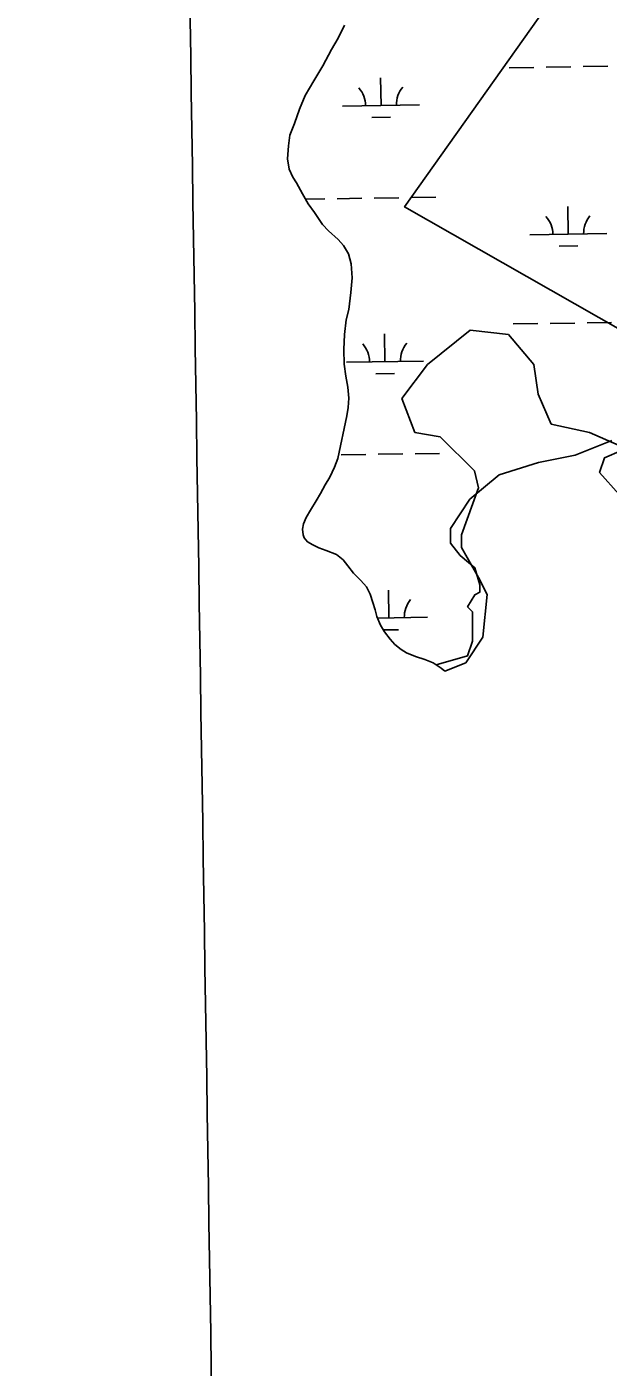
# Model space of a CAD drawing. Extents: x 3823584 to 3861785, y 301729 to 327625.
# Drawn here: x 3854090 to 3854845, y 310501 to 312242 of the extents above; entities that cross this region are included whole.
import ezdxf

# ---------------------------------------------------------------- set-up
doc = ezdxf.new("R2010")
doc.units = 0
for name, color, linetype in [('V-GRID-MAJR', 7, 'Continuous'), ('V-ROAD-CNTR', 7, 'Continuous'), ('V-TOPO-SHOR', 7, 'Continuous'), ('V-WETL-SWMP', 7, 'Continuous')]:
    doc.layers.add(name, color=color, linetype=linetype)

msp = doc.modelspace()

# ---------------------------------------------------------------- linework, layer by layer
at = {"layer": 'V-GRID-MAJR'}
msp.add_spline([(3854375.376, 307564.97000000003), (3854280.204, 313623.11100000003), (3854185.002, 319683.177), (3854089.801, 325743.239), (3854089.771, 325745.168)], degree=3, dxfattribs=at)
at = {"layer": 'V-ROAD-CNTR'}
msp.add_spline([(3854116.1287282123, 316942.4040898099), (3854169.422621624, 316931.5211115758), (3854298.8423627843, 316901.8171709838), (3854437.5830853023, 316854.58426545), (3854560.470839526, 316798.18137825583), (3854671.19361808, 316730.1535143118), (3854747.11346624, 316675.9476227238), (3854806.6103472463, 316630.036714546), (3854875.806208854, 316567.34183993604), (3854972.811014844, 316478.0100186), (3855148.5016634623, 316306.8263609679), (3855485.0009904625, 315981.5860114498), (3856075.101810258, 315410.1011544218), (3856623.4737135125, 314884.7812050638), (3857154.4816514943, 314370.3702338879), (3857470.64801916, 314060.5538535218), (3857747.384465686, 313795.587383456), (3858247.579465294, 313313.318347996), (3858629.526701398, 312940.329093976), (3859041.8298767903, 312538.4968976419), (3859429.78910087, 312165.72064319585), (3859613.3237338, 311989.1799962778)], degree=3, dxfattribs=at)
at = {"layer": 'V-TOPO-SHOR'}
for points in [[(3855247.8386155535, 312949.1129332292), (3854580.229711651, 312007.78437872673), (3854928.7005935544, 311809.32699187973)], [(3854502.23, 312244.047), (3854494.181, 312226.995), (3854485.3910000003, 312212.368), (3854474.0270000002, 312190.987), (3854462.31, 312171.621), (3854451.005, 312152.64400000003), (3854443.739, 312134.771), (3854437.255, 312116.077), (3854431.2600000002, 312100.979), (3854429.308, 312086.988), (3854428.086, 312070.167), (3854430.5640000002, 312056.866), (3854435.115, 312046.32), (3854439.745, 312038.982), (3854447.816, 312024.741), (3854455.115, 312011.719), (3854463.264, 312000.685), (3854473.711, 311985.177), (3854481.5300000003, 311976.95900000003), (3854494.0810000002, 311965.412)], [(3854494.0810000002, 311965.412), (3854501.1070000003, 311957.615), (3854507.264, 311947.029), (3854510.952, 311934.098), (3854512.099, 311915.615), (3854510.426, 311896.8), (3854507.872, 311874.798), (3854504.323, 311861.24700000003), (3854502.25, 311842.442), (3854501.359, 311822.804), (3854501.681, 311803.538), (3854504.108, 311788.231), (3854506.555, 311773.728), (3854507.808, 311759.654), (3854507.11, 311747.636), (3854505.234, 311736.849), (3854493.421, 311681.377), (3854489.122, 311669.849), (3854483.1890000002, 311657.159), (3854477.316, 311646.874), (3854471.02, 311635.797), (3854465.568, 311626.304), (3854458.042, 311614.053), (3854452.59, 311604.561), (3854449.182, 311596.623), (3854447.8000000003, 311589.434), (3854448.4220000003, 311582.199), (3854449.926, 311578.148), (3854454.216, 311573.226), (3854460.932, 311569.048), (3854468.861, 311565.239), (3854478.403, 311561.792), (3854491.918, 311556.64), (3854500.569, 311549.605), (3854506.393, 311541.837), (3854513.7800000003, 311532.424), (3854523.576, 311522.954), (3854530.592, 311514.754), (3854535.565, 311505.001), (3854538.903, 311494.085), (3854541.881, 311484.783), (3854544.066, 311475.901), (3854549.0100000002, 311464.946), (3854554.003, 311455.99700000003), (3854561.39, 311446.58400000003), (3854567.637, 311439.609), (3854575.906, 311433.385), (3854582.612, 311428.803), (3854594.531, 311424.093), (3854606.471, 311420.185), (3854617.196, 311415.905), (3854621.0312303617, 311413.5007881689)], [(3854621.0312303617, 311413.5007881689), (3854661.9089366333, 311425.0199622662), (3854668.2611189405, 311444.0765091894), (3854668.2611189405, 311482.1896030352), (3854661.9089366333, 311488.5417853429), (3854671.4372100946, 311504.422241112), (3854677.7893924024, 311507.59833226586), (3854677.7893924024, 311517.1266057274), (3854671.4372100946, 311539.35924380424), (3854652.380663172, 311555.23969957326), (3854639.6762985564, 311571.12015534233), (3854639.6762985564, 311590.1767022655), (3854665.085027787, 311628.28979611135), (3854703.1981216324, 311660.05070764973), (3854754.015580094, 311675.9311634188), (3854801.6569474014, 311685.45943688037), (3854849.2983147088, 311704.51598380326)], [(3854862.0026793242, 311691.8116191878), (3854839.7700412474, 311682.2833457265), (3854833.4178589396, 311663.22679880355), (3854858.82658817, 311634.6419784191)]]:
    msp.add_lwpolyline(points, dxfattribs=at)
at = {"layer": 'V-WETL-SWMP'}
for p, q in [((3854494.1810005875, 312226.9950005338), (3854502.2290005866, 312244.04600053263)), ((3854485.3910005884, 312212.36900053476), (3854494.1810005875, 312226.9950005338)), ((3854474.0260005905, 312190.988000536), (3854485.3910005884, 312212.36900053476)), ((3854462.3100005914, 312171.6210005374), (3854474.02600059, 312190.988000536)), ((3854715.923098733, 312188.53101571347), (3854747.9192956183, 312189.02435618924)), ((3854763.9173940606, 312189.2710264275), (3854795.9135909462, 312189.76436690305)), ((3854811.9116893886, 312190.0110371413), (3854843.907886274, 312190.50437761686)), ((3854451.004000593, 312152.6450005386), (3854462.3100005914, 312171.6210005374)), ((3854549.594760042, 312139.53092650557), (3854549.0397520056, 312175.52664800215)), ((3854443.738000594, 312134.7720005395), (3854451.004000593, 312152.6450005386)), ((3854437.2540005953, 312116.0770005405), (3854443.738000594, 312134.7720005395)), ((3854499.600702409, 312138.76008201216), (3854599.5888176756, 312140.301770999)), ((3854431.261000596, 312100.9800005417), (3854437.2540005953, 312116.0770005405)), ((3854537.8340842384, 312123.9167577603), (3854561.8312319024, 312124.28676311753)), ((3854429.308000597, 312086.98700054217), (3854431.261000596, 312100.9800005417)), ((3854428.086000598, 312070.16700054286), (3854429.308000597, 312086.98700054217)), ((3854430.563000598, 312056.86500054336), (3854428.086000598, 312070.16700054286)), ((3854435.115000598, 312046.3210005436), (3854430.563000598, 312056.86500054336)), ((3854439.7460005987, 312038.9830005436), (3854435.115000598, 312046.3210005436)), ((3854447.816000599, 312024.7400005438), (3854439.7460005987, 312038.9830005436)), ((3854455.115000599, 312011.7200005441), (3854447.816000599, 312024.7400005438)), ((3854451.63077937, 312017.9351752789), (3854476.610776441, 312018.3203349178)), ((3854463.265000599, 312000.6840005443), (3854455.115000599, 312011.7200005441)), ((3854492.6088748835, 312018.56700515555), (3854524.6050717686, 312019.0603456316)), ((3854540.603170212, 312019.30701586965), (3854572.599367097, 312019.8003563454)), ((3854588.59746554, 312020.04702658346), (3854620.593662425, 312020.54036705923)), ((3854792.671585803, 311972.44555751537), (3854792.1165777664, 312008.4412790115)), ((3854473.711000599, 311985.1780005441), (3854463.265000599, 312000.6840005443)), ((3854481.530000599, 311976.95900054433), (3854473.711000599, 311985.1780005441)), ((3854494.081000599, 311965.41300054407), (3854481.530000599, 311976.95900054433)), ((3854742.67752817, 311971.6747130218), (3854842.6656434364, 311973.216402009)), ((3854501.108000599, 311957.6150005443), (3854494.081000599, 311965.41300054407)), ((3854507.264000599, 311947.0300005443), (3854501.108000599, 311957.6150005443)), ((3854780.91091, 311956.83138877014), (3854804.908057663, 311957.20139412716)), ((3854510.9530006, 311934.0990005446), (3854507.264000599, 311947.0300005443)), ((3854512.0980006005, 311915.6160005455), (3854510.9530006, 311934.0990005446)), ((3854510.425000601, 311896.8010005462), (3854512.0980006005, 311915.6160005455)), ((3854507.8710006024, 311874.79800054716), (3854510.425000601, 311896.8010005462)), ((3854504.323000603, 311861.2460005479), (3854507.8710006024, 311874.79800054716)), ((3854502.250000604, 311842.44100054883), (3854504.323000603, 311861.2460005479)), ((3854721.0519125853, 311855.89555324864), (3854753.0481094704, 311856.3888937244)), ((3854769.046207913, 311856.6355639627), (3854801.042404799, 311857.1289044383)), ((3854817.0405032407, 311857.3755746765), (3854849.0367001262, 311857.8689151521)), ((3854501.3590006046, 311822.80400054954), (3854502.250000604, 311842.44100054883)), ((3854554.7235738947, 311806.89546404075), (3854554.168565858, 311842.89118553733)), ((3854665.2670061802, 311847.6970056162), (3854609.976006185, 311803.4330056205)), ((3854715.0290061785, 311842.1640056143), (3854665.2670061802, 311847.6970056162)), ((3854748.2040061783, 311803.43300561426), (3854715.0290061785, 311842.1640056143)), ((3854501.6810006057, 311803.5380005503), (3854501.3590006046, 311822.80400054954)), ((3854504.1080006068, 311788.232000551), (3854501.6810006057, 311803.5380005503)), ((3854504.7295162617, 311806.1246195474), (3854604.717631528, 311807.66630853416)), ((3854609.976006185, 311803.4330056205), (3854576.8010061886, 311759.1690056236)), ((3854753.73300618, 311764.7020056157), (3854748.2040061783, 311803.43300561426)), ((3854506.555000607, 311773.72800055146), (3854504.1080006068, 311788.232000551)), ((3854542.962898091, 311791.28129529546), (3854566.9600457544, 311791.65130065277)), ((3854507.8090006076, 311759.65400055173), (3854506.5550006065, 311773.72800055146)), ((3854770.320006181, 311725.9720056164), (3854753.73300618, 311764.7020056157)), ((3854505.2350006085, 311736.8500005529), (3854507.1090006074, 311747.63600055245)), ((3854507.109000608, 311747.63600055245), (3854507.8090006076, 311759.65400055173)), ((3854576.8010061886, 311759.1690056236), (3854593.38900619, 311714.9060056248)), ((3854493.421000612, 311681.3770005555), (3854505.2350006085, 311736.8500005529)), ((3854593.38900619, 311714.9060056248), (3854626.5630061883, 311709.3730056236)), ((3854626.5630061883, 311709.3730056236), (3854670.7960061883, 311665.1090056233)), ((3854820.082006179, 311714.9060056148), (3854770.320006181, 311725.9720056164)), ((3854858.7860061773, 311698.3070056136), (3854820.082006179, 311714.9060056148)), ((3854489.1220006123, 311669.8490005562), (3854493.4210006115, 311681.3770005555)), ((3854497.737688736, 311685.9315426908), (3854529.733885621, 311686.4248831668)), ((3854545.731984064, 311686.6715534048), (3854577.728180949, 311687.1648938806)), ((3854593.7262793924, 311687.41156411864), (3854625.7224762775, 311687.9049045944)), ((3854477.315000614, 311646.87400055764), (3854483.1890006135, 311657.159000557)), ((3854483.1890006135, 311657.159000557), (3854489.1220006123, 311669.8490005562)), ((3854670.7960061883, 311665.1090056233), (3854676.3250061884, 311642.97700562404)), ((3854471.021000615, 311635.7970005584), (3854477.315000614, 311646.87400055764)), ((3854676.325006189, 311642.97700562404), (3854654.2090061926, 311582.1150056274)), ((3854458.042000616, 311614.0540005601), (3854465.5690006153, 311626.3040005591)), ((3854465.5690006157, 311626.3040005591), (3854471.021000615, 311635.7970005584)), ((3854449.1820006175, 311596.622000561), (3854452.5900006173, 311604.5610005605)), ((3854452.5900006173, 311604.5610005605), (3854458.0420006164, 311614.0540005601)), ((3854447.800000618, 311589.43500056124), (3854449.1820006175, 311596.622000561)), ((3854448.422000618, 311582.1980005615), (3854447.800000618, 311589.43500056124)), ((3854449.9250006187, 311578.14800056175), (3854448.422000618, 311582.1980005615)), ((3854454.2160006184, 311573.2270005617), (3854449.9250006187, 311578.14800056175)), ((3854460.932000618, 311569.0480005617), (3854454.2160006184, 311573.2270005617)), ((3854654.2090061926, 311582.1150056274), (3854654.209006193, 311565.51600562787)), ((3854468.861000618, 311565.2390005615), (3854460.932000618, 311569.0480005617)), ((3854478.404000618, 311561.79200056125), (3854468.861000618, 311565.2390005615)), ((3854491.917000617, 311556.6400005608), (3854478.404000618, 311561.79200056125)), ((3854500.568000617, 311549.60400056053), (3854491.917000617, 311556.6400005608)), ((3854654.209006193, 311565.51600562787), (3854676.3250061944, 311526.7850056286)), ((3854506.393000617, 311541.8360005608), (3854500.568000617, 311549.60400056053)), ((3854513.781000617, 311532.4240005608), (3854506.393000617, 311541.8360005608)), ((3854523.575000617, 311522.95300056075), (3854513.781000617, 311532.4240005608)), ((3854530.592000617, 311514.7540005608), (3854523.575000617, 311522.95300056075)), ((3854676.3250061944, 311526.7850056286), (3854687.3840061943, 311504.65400562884)), ((3854535.565000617, 311505.00100056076), (3854530.592000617, 311514.7540005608)), ((3854538.903000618, 311494.085000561), (3854535.5650006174, 311505.00100056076)), ((3854559.852387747, 311474.260001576), (3854559.2973797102, 311510.2557230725)), ((3854687.3840061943, 311504.65400562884), (3854681.855006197, 311449.3240056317)), ((3854541.881000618, 311484.78300056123), (3854538.903000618, 311494.085000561)), ((3854544.067000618, 311475.9020005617), (3854541.881000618, 311484.78300056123)), ((3854549.0100006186, 311464.94700056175), (3854544.067000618, 311475.9020005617)), ((3854544.911828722, 311474.0296372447), (3854609.8464453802, 311475.03084606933)), ((3854554.002000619, 311455.996000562), (3854549.0100006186, 311464.94700056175)), ((3854552.4863909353, 311458.71359316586), (3854572.088859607, 311459.01583818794)), ((3854561.3910006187, 311446.5840005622), (3854554.002000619, 311455.996000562)), ((3854681.855006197, 311449.3240056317), (3854659.7380061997, 311416.12600563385)), ((3854567.636000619, 311439.60800056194), (3854561.3910006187, 311446.5840005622)), ((3854575.906000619, 311433.38400056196), (3854567.636000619, 311439.6080005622)), ((3854582.6120006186, 311428.80300056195), (3854575.906000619, 311433.38400056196)), ((3854594.531000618, 311424.09300056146), (3854582.6120006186, 311428.80300056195)), ((3854606.4700006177, 311420.18500056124), (3854594.531000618, 311424.09300056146)), ((3854617.196000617, 311415.90500056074), (3854606.4700006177, 311420.185000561)), ((3854627.861000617, 311409.2200005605), (3854617.196000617, 311415.90500056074)), ((3854659.7380061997, 311416.12600563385), (3854632.328000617, 311405.3310005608)), ((3854632.328000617, 311405.33100056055), (3854627.861000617, 311409.2200005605))]:
    msp.add_line(p, q, dxfattribs=at)
for centre, radius, start, end in [((3854494.3510694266, 312139.1539989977), 35.24628790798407, 0.11153765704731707, 41.65519599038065), ((3854604.8238106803, 312140.8573475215), 35.246287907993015, 140.11153465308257, 181.6551929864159), ((3854737.4278951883, 311972.06863000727), 35.24628790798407, 0.11153765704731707, 41.65519599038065), ((3854847.9006364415, 311973.7719785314), 35.246287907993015, 140.11153465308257, 181.6551929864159), ((3854609.952624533, 311808.22188505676), 35.246287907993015, 140.11153465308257, 181.6551929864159), ((3854499.4798832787, 311806.5185365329), 35.24628790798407, 0.11153765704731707, 41.65519599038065), ((3854615.081438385, 311475.58642259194), 35.246287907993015, 140.11153465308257, 181.6551929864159)]:
    msp.add_arc(centre, radius, start, end, dxfattribs=at)

doc.saveas('drawing.dxf')
